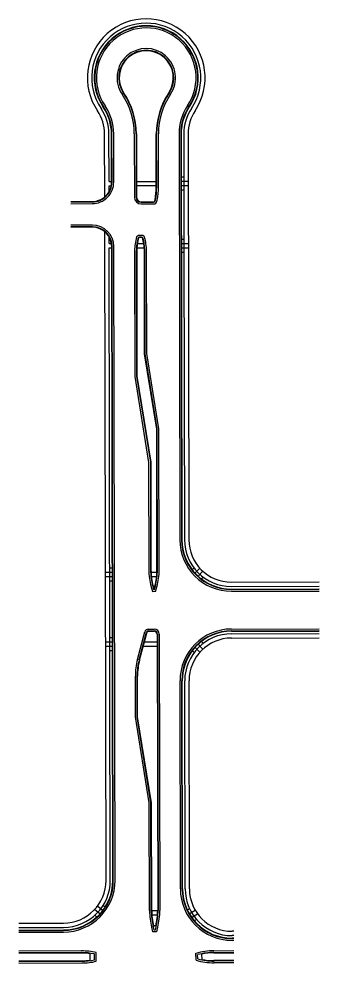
# Model space of a CAD drawing. Extents: x 588843 to 2552415, y 180129 to 269402.
# Drawn here: x 596451 to 596801, y 185160 to 186258 of the extents above; entities that cross this region are included whole.
import ezdxf

# ---------------------------------------------------------------- set-up
doc = ezdxf.new("R2010")
doc.units = 0
for name, color, linetype in [('C-ROAD-CURB-BACK-N', 7, 'Continuous'), ('C-ROAD-CURB-FACE-N', 7, 'Continuous'), ('C-ROAD-CURB-FLANGE-N', 7, 'Continuous'), ('C-SWLK-N', 7, 'Continuous'), ('E_RDWY', 7, 'Continuous')]:
    doc.layers.add(name, color=color, linetype=linetype)

msp = doc.modelspace()

# ---------------------------------------------------------------- linework, layer by layer
at = {"layer": 'C-ROAD-CURB-BACK-N'}
for points in [[(596559.3, 186068.4), (596559.2, 186124.5)], [(596588.2, 186124.5), (596588.3, 186051)], [(596611.3, 186062.8), (596611.2, 186124.6)], [(596640.2, 186124.6), (596641.1, 185652.7)], [(596511.8, 186045.8), (596536.8, 186045.9)], [(596609.6, 186046.7), (596609.8, 186048)], [(596593.8, 186045.5), (596608.1, 186045.5)], [(596590.3, 186002.8), (596590.2, 186002)], [(596594, 186004), (596591.8, 186004)], [(596595.7, 186002), (596595.5, 186002.8)], [(596588.5, 185986.2), (596588.7, 185842.8), (596604.9, 185742.8), (596605.1, 185617.4)], [(596612.1, 185617.5), (596611.8, 185781.3), (596597.7, 185868.8), (596597.5, 185986.3)], [(596607.6, 185598.7), (596608.6, 185595.2), (596608.8, 185595.2), (596609.7, 185598.7)], [(596698.7, 185595.3), (596800.6, 185595.5)], [(596664.5, 185164.7), (596664.4, 185171)], [(596678.4, 185172.3), (596701.5, 185172.4)], [(596701.5, 185163.4), (596678.4, 185163.3)]]:
    msp.add_lwpolyline(points, dxfattribs=at)
for centre, radius, start, end in [((596599.6, 186189.7), 60.5, 325.9561, 214.2529), ((596599.6, 186189.7), 31.5, 325.9561, 214.253), ((596503.7, 186124.4), 84.5, 0.1045, 34.2529), ((596695.7, 186124.7), 84.5, 145.9561, 180.1045), ((596695.7, 186124.7), 55.5, 145.9561, 180.1045), ((596503.7, 186124.4), 55.5, 0.1045, 34.2529), ((596536.8, 186068.4), 22.5, 270.1035, 0.1045), ((596538.8, 186062.6), 72.5, 348.3362, 0.1045), ((596593.8, 186051), 5.5, 180.1044, 270.1031), ((596608.1, 186047), 1.5, 270.1033, 348.3362), ((596661, 185986.4), 72.5, 167.5644, 180.1045), ((596591.8, 186002.5), 1.5, 90.1035, 167.5644), ((596594.1, 186002.5), 1.5, 12.6435, 90.1035), ((596525, 185986.1), 72.5, 0.1045, 12.6435), ((596698.6, 185652.8), 57.5, 180.1045, 270.1045), ((596677.6, 185617.6), 72.5, 180.1045, 195.1045), ((596539.6, 185617.3), 72.5, 345.1045, 0.1045), ((596678.5, 185099.8), 72.5, 90.1045, 101.2079), ((596678.3, 185235.8), 72.5, 259.0011, 270.1045)]:
    msp.add_arc(centre, radius, start, end, dxfattribs=at)
at = {"layer": 'C-ROAD-CURB-FACE-N'}
for points in [[(596559.8, 186068.4), (596559.7, 186124.5)], [(596587.7, 186124.5), (596587.8, 186051)], [(596611.8, 186062.8), (596611.7, 186124.6)], [(596639.7, 186124.6), (596640.6, 185652.7)], [(596610.1, 186046.6), (596610.3, 186047.9)], [(596511.8, 186045.3), (596536.8, 186045.4)], [(596593.8, 186045), (596608.1, 186045)], [(596589.9, 186002.9), (596589.7, 186002.1)], [(596594, 186004.5), (596591.8, 186004.5)], [(596596.2, 186002.1), (596596, 186002.9)], [(596588, 185986.2), (596588.2, 185842.8), (596604.4, 185742.8), (596604.6, 185617.4)], [(596612.6, 185617.5), (596612.3, 185781.4), (596598.2, 185868.8), (596598, 185986.3)], [(596607.2, 185598.6), (596608.2, 185594.6), (596609.1, 185594.7), (596610.2, 185598.6)], [(596698.7, 185594.8), (596800.6, 185595)], [(596659.5, 185165.3), (596659.4, 185170.3)], [(596678.4, 185172.8), (596701.5, 185172.9)], [(596701.5, 185162.9), (596678.4, 185162.8)]]:
    msp.add_lwpolyline(points, dxfattribs=at)
for centre, radius, start, end in [((596599.6, 186189.7), 60, 325.9561, 214.2529), ((596599.6, 186189.7), 32, 325.9561, 214.253), ((596503.7, 186124.4), 84, 0.1045, 34.2529), ((596695.7, 186124.7), 84, 145.9561, 180.1045), ((596503.7, 186124.4), 56, 0.1045, 34.2529), ((596695.7, 186124.7), 56, 145.9561, 180.1045), ((596536.8, 186068.4), 23, 270.1035, 0.1045), ((596538.8, 186062.6), 73, 348.3362, 0.1045), ((596593.8, 186051), 6, 180.1044, 270.1032), ((596608.1, 186047), 2, 270.1033, 348.3362), ((596661, 185986.4), 73, 167.5644, 180.1045), ((596591.8, 186002.5), 2, 90.1035, 167.5644), ((596594.1, 186002.5), 2, 12.6435, 90.1035), ((596525, 185986.1), 73, 0.1045, 12.6435), ((596698.6, 185652.8), 58, 180.1045, 270.1045), ((596677.6, 185617.6), 73, 180.1045, 195.1045), ((596539.6, 185617.3), 73, 345.1045, 0.1045), ((596678.5, 185099.8), 73, 90.1045, 105.16), ((596678.3, 185235.8), 73, 255.049, 270.1045)]:
    msp.add_arc(centre, radius, start, end, dxfattribs=at)
at = {"layer": 'C-ROAD-CURB-FLANGE-N'}
for points in [[(596561.8, 186068.4), (596561.7, 186124.5)], [(596585.7, 186124.5), (596585.8, 186051)], [(596613.8, 186062.8), (596613.7, 186124.6)], [(596637.7, 186124.6), (596638.6, 185652.7)], [(596612, 186046.2), (596612.3, 186047.5)], [(596511.9, 186043.3), (596536.9, 186043.4)], [(596593.9, 186043), (596608.1, 186043)], [(596587.9, 186003.4), (596587.7, 186002.5)], [(596594, 186006.5), (596591.8, 186006.5)], [(596598.1, 186002.5), (596598, 186003.4)], [(596586, 185986.2), (596586.2, 185842.6), (596602.4, 185742.6), (596602.6, 185617.4)], [(596614.6, 185617.5), (596614.3, 185781.5), (596600.2, 185869), (596600, 185986.3)], [(596605.2, 185598), (596606.7, 185592.6), (596610.7, 185592.7), (596612.1, 185598)], [(596698.7, 185592.8), (596800.6, 185593)], [(596657.5, 185163.8), (596657.4, 185171.8)], [(596678.4, 185174.8), (596701.5, 185174.9)], [(596701.5, 185160.9), (596678.4, 185160.8)]]:
    msp.add_lwpolyline(points, dxfattribs=at)
for centre, radius, start, end in [((596599.6, 186189.7), 58, 325.9561, 214.2529), ((596599.6, 186189.7), 34, 325.9561, 214.253), ((596503.7, 186124.4), 82, 0.1045, 34.2529), ((596695.7, 186124.7), 82, 145.9561, 180.1045), ((596503.7, 186124.4), 58, 0.1045, 34.2529), ((596695.7, 186124.7), 58, 145.9561, 180.1045), ((596536.8, 186068.4), 25, 270.1035, 0.1045), ((596538.8, 186062.6), 75, 348.3362, 0.1045), ((596593.8, 186051), 8, 180.1045, 270.1033), ((596608.1, 186047), 4, 270.1033, 348.3362), ((596661, 185986.4), 75, 167.5644, 180.1045), ((596591.8, 186002.5), 4, 90.1035, 167.5644), ((596594.1, 186002.5), 4, 12.6435, 90.1035), ((596525, 185986.1), 75, 0.1045, 12.6435), ((596698.6, 185652.8), 60, 180.1045, 270.1045), ((596677.6, 185617.6), 75, 180.1045, 195.1045), ((596539.6, 185617.3), 75, 345.1045, 0.1045), ((596678.5, 185099.8), 75, 90.1045, 106.3345), ((596678.3, 185235.8), 75, 253.8745, 270.1045)]:
    msp.add_arc(centre, radius, start, end, dxfattribs=at)
at = {"layer": 'C-SWLK-N'}
for p, q in [((596560.1, 185619.4), (596557.1, 185619.4)), ((596653, 185617.7), (596655.2, 185619.9)), ((596656.2, 185613.9), (596661.9, 185619.6)), ((596560.1, 185614.4), (596552.1, 185614.4)), ((596560.1, 185609.4), (596552.1, 185609.4)), ((596612.1, 185614.5), (596605.2, 185614.5)), ((596611.7, 185609.5), (596605.6, 185609.5)), ((596659.8, 185610.4), (596665.4, 185616)), ((596663.6, 185607.1), (596665.8, 185609.3)), ((596560.2, 185604.4), (596557.2, 185604.4)), ((596552.3, 185533.9), (596560.3, 185533.9)), ((596557.3, 185538.9), (596560.8, 185538.9)), ((596597.4, 185534), (596612.3, 185534)), ((596659.6, 185531.5), (596665.6, 185525.5)), ((596663.4, 185534.7), (596665.9, 185532.2)), ((596552.3, 185528.9), (596560.3, 185528.9)), ((596557.3, 185523.9), (596560.8, 185523.9)), ((596596.1, 185529), (596612.3, 185529)), ((596652.8, 185524.1), (596655.3, 185521.6)), ((596656.1, 185527.9), (596662.1, 185521.9)), ((596649.7, 185217.8), (596656.4, 185222.1))]:
    msp.add_line(p, q, dxfattribs=at)
for points in [[(596551.3, 186051.2), (596551.2, 186124.5)], [(596556.3, 186069.2), (596556.2, 186124.5)], [(596643.2, 186124.6), (596643.4, 186002.1)], [(596648.2, 186124.6), (596649.1, 185652.7)], [(596556.3, 186069.2), (596559.3, 186069.2)], [(596588.3, 186069.3), (596611.3, 186069.3)], [(596640.3, 186074.4), (596643.3, 186074.4)], [(596640.3, 186069.4), (596648.3, 186069.4)], [(596556.3, 186064.2), (596558.9, 186064.2)], [(596556.3, 186057.2), (596556.3, 186064.2)], [(596588.3, 186064.3), (596611.3, 186064.3)], [(596640.3, 186064.4), (596648.3, 186064.4)], [(596640.3, 186059.4), (596643.3, 186059.4)], [(596556.4, 185996.9), (596556.4, 186004.7)], [(596640.4, 186002.1), (596643.4, 186002.1)], [(596643.4, 186002.1), (596643.4, 185997.1)], [(596556.4, 185996.9), (596559.2, 185996.9)], [(596556.4, 185991.9), (596559.4, 185991.9)], [(596588.7, 185992), (596597.2, 185992)], [(596589.2, 185997), (596596.6, 185997)], [(596640.4, 185997.1), (596643.4, 185997.1)], [(596640.4, 185992.1), (596643.4, 185992.1)], [(596643.4, 185997.1), (596644.1, 185652.7)], [(596643.4, 185997.1), (596648.4, 185997.1)], [(596643.4, 185992.1), (596648.4, 185992.1)], [(596640.5, 185987.1), (596643.5, 185987.1)], [(596698.7, 185603.3), (596800.6, 185603.5)], [(596698.7, 185598.3), (596800.6, 185598.5)]]:
    msp.add_lwpolyline(points, dxfattribs=at)
for centre, radius, start, end in [((596599.6, 186189.7), 68.5, 325.9561, 214.2529), ((596599.6, 186189.7), 63.5, 325.9561, 214.2529), ((596503.7, 186124.4), 47.5, 0.1045, 34.2529), ((596503.7, 186124.4), 52.5, 0.1045, 34.2529), ((596695.7, 186124.7), 52.5, 145.9561, 180.1045), ((596695.7, 186124.7), 47.5, 145.9561, 180.1045), ((596698.6, 185652.8), 54.5, 180.1045, 270.1045), ((596698.6, 185652.8), 49.5, 180.1045, 270.1045)]:
    msp.add_arc(centre, radius, start, end, dxfattribs=at)
at = {"layer": 'E_RDWY'}
for p, q in [((596545.6, 185217.6), (596539.5, 185222.7)), ((596548.8, 185221.4), (596542.7, 185226.5)), ((596551.7, 185225.5), (596549.4, 185227.5)), ((596647.4, 185222.2), (596649.9, 185223.9)), ((596542, 185214), (596539.7, 185216)), ((596652.4, 185213.6), (596659.2, 185217.9)), ((596655.5, 185209.6), (596658.1, 185211.3))]:
    msp.add_line(p, q, dxfattribs=at)
for points in [[(596536.9, 186018.4), (596511.9, 186018.3)], [(596536.9, 186016.4), (596511.9, 186016.3)], [(596536.9, 186015.9), (596511.9, 186015.8)], [(596552.8, 185256.6), (596551.4, 186010.6)], [(596557.8, 185256.6), (596556.4, 185991.9)], [(596560.8, 185256.6), (596559.4, 185993.4)], [(596561.3, 185256.6), (596559.9, 185993.4)], [(596563.3, 185256.6), (596561.9, 185993.4)], [(596589.4, 185513.4), (596598, 185545.7)], [(596591.3, 185512.9), (596599.9, 185545.2)], [(596591.8, 185512.7), (596600.5, 185545.4)], [(596601.4, 185546.1), (596608.8, 185546.2)], [(596601.8, 185548.6), (596608.8, 185548.7)], [(596601.8, 185546.6), (596608.8, 185546.7)], [(596612.3, 185542.7), (596612.9, 185221.5)], [(596612.8, 185542.7), (596613.4, 185221.5)], [(596614.8, 185542.7), (596615.4, 185221.5)], [(596698.8, 185548.8), (596800.7, 185549)], [(596698.8, 185546.8), (596800.7, 185547)], [(596698.8, 185546.3), (596800.7, 185546.5)], [(596698.8, 185543.3), (596800.7, 185543.5)], [(596698.8, 185538.3), (596800.7, 185538.5)], [(596603.4, 185221.5), (596603.1, 185346.7), (596586.9, 185446.7), (596586.9, 185494)], [(596605.4, 185221.5), (596605.1, 185346.9), (596588.9, 185446.8), (596588.9, 185494)], [(596605.9, 185221.5), (596605.6, 185346.9), (596589.4, 185446.9), (596589.4, 185494)], [(596639.3, 185246.8), (596638.9, 185488.7)], [(596641.3, 185246.8), (596640.9, 185488.7)], [(596641.8, 185246.8), (596641.4, 185488.7)], [(596644.8, 185246.8), (596644.4, 185488.7)], [(596649.8, 185246.8), (596649.4, 185488.7)], [(596605.9, 185221.5), (596612.9, 185221.5)], [(596606, 185216.5), (596612.7, 185216.5)], [(596451.4, 185206.9), (596503.4, 185207)], [(596451.4, 185201.9), (596503.4, 185202)], [(596612.8, 185202.1), (596611.4, 185196.7), (596607.4, 185196.7), (596605.9, 185202.1)], [(596610.9, 185202.6), (596609.9, 185198.7), (596608.9, 185198.7), (596607.9, 185202.6)], [(596610.7, 185203.7), (596608.1, 185203.7)], [(596451.4, 185198.9), (596503.4, 185199)], [(596451.4, 185198.4), (596503.4, 185198.5)], [(596451.4, 185196.4), (596503.4, 185196.5)], [(596701.4, 185197.4), (596699.4, 185197.4)], [(596701.5, 185192.4), (596699.4, 185192.4)], [(596701.5, 185189.4), (596699.4, 185189.4)], [(596701.5, 185188.9), (596699.4, 185188.9)], [(596701.5, 185186.9), (596699.4, 185186.9)], [(596524.5, 185174.6), (596451.4, 185174.4)], [(596524.5, 185172.6), (596451.4, 185172.4)], [(596524.5, 185172.1), (596451.4, 185171.9)], [(596534.4, 185163.8), (596534.4, 185171.4)], [(596539.4, 185164.1), (596539.4, 185171)], [(596541.4, 185162.5), (596541.4, 185172.7)], [(596451.5, 185162.9), (596524.5, 185163.1)], [(596451.5, 185162.4), (596524.5, 185162.6)], [(596451.5, 185160.4), (596524.5, 185160.6)]]:
    msp.add_lwpolyline(points, dxfattribs=at)
for centre, radius, start, end in [((596536.9, 185993.4), 25, 0.1045, 90.1035), ((596536.9, 185993.4), 23, 0.1045, 90.1035), ((596536.9, 185993.4), 22.5, 0.1045, 90.1035), ((596601.8, 185544.6), 4, 90.1045, 165.1045), ((596601.8, 185544.6), 2, 90.1045, 165.1045), ((596601.4, 185545.1), 1, 90.1045, 165.1045), ((596608.8, 185542.7), 6, 0.1045, 90.1045), ((596608.8, 185542.7), 4, 0.1045, 90.1045), ((596608.8, 185542.7), 3.5, 0.1045, 90.1045), ((596698.9, 185488.8), 60, 90.1045, 180.1045), ((596698.9, 185488.8), 58, 90.1045, 180.1045), ((596698.9, 185488.8), 57.5, 90.1045, 180.1045), ((596698.9, 185488.8), 54.5, 90.1045, 180.1045), ((596698.9, 185488.8), 49.5, 90.1045, 180.1045), ((596661.9, 185494.1), 75, 165.1045, 180.1045), ((596661.9, 185494.1), 73, 165.1045, 180.1045), ((596661.9, 185494.1), 72.5, 165.1045, 180.1045), ((596503.3, 185256.5), 60, 270.1045, 0.1045), ((596503.3, 185256.5), 58, 270.1045, 0.1045), ((596503.3, 185256.5), 57.5, 270.1045, 0.1045), ((596503.3, 185256.5), 54.5, 270.1045, 0.1045), ((596503.3, 185256.5), 49.5, 270.1045, 0.1045), ((596699.3, 185246.9), 60, 180.1045, 270.1045), ((596699.3, 185246.9), 58, 180.1045, 270.1045), ((596699.3, 185246.9), 57.5, 180.1045, 270.1045), ((596699.3, 185246.9), 54.5, 180.1045, 270.1045), ((596699.3, 185246.9), 49.5, 180.1045, 270.1045), ((596678.4, 185221.6), 75, 180.1045, 195.1045), ((596678.4, 185221.6), 73, 180.1045, 195.1045), ((596678.4, 185221.6), 72.5, 180.1045, 194.3187), ((596540.4, 185221.4), 72.5, 345.8904, 0.1045), ((596540.4, 185221.4), 73, 345.1045, 0.1045), ((596540.4, 185221.4), 75, 345.1045, 0.1045), ((596524.6, 185099.6), 75, 77.0725, 90.1045), ((596524.6, 185099.6), 73, 78.3173, 90.1045), ((596524.6, 185099.6), 72.5, 82.2464, 90.1045), ((596524.4, 185235.6), 73, 270.1045, 281.8917), ((596524.4, 185235.6), 72.5, 270.1045, 277.9627), ((596524.4, 185235.6), 75, 270.1045, 283.1366)]:
    msp.add_arc(centre, radius, start, end, dxfattribs=at)

doc.saveas('drawing.dxf')
